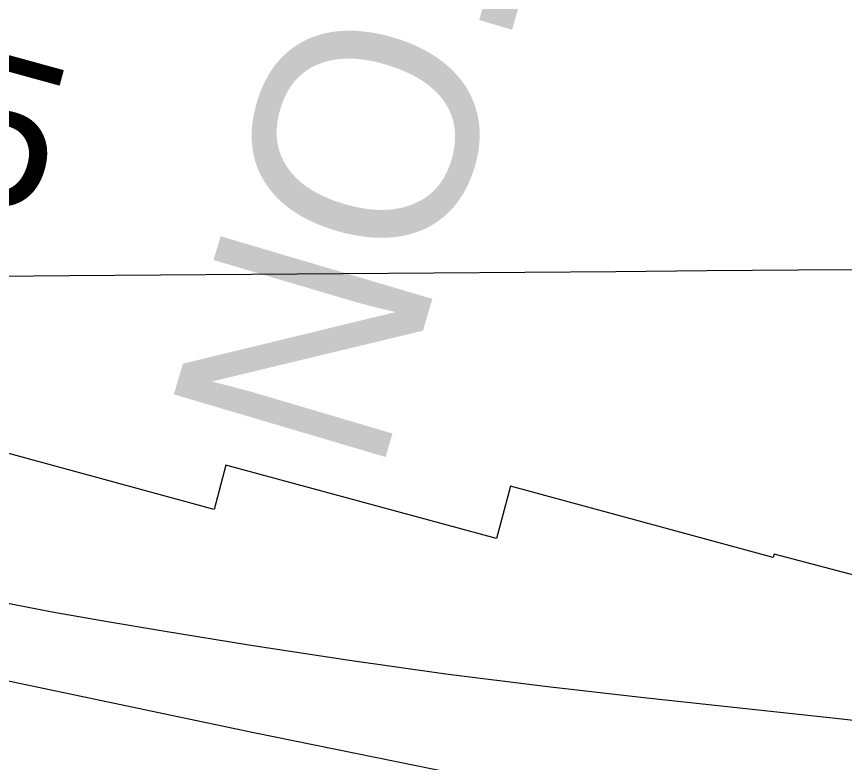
# Model space of a CAD drawing. Extents: x 3567028 to 3605064, y 510945 to 536587.
# Drawn here: x 3592723.6 to 3593098.5, y 522367.9 to 522705.7 of the extents above; entities that cross this region are included whole.
import ezdxf

# ---------------------------------------------------------------- set-up
doc = ezdxf.new("R2010")
doc.units = 0
for name, color, linetype in [('V-CHAN-NAID', 7, 'Continuous'), ('V-GRID-MAJR', 7, 'Continuous'), ('V-RIVR-RANG', 7, 'Continuous'), ('V-RRAP-RVMT', 7, 'Continuous'), ('V-TOPO-MINR', 7, 'Continuous')]:
    doc.layers.add(name, color=color, linetype=linetype)

msp = doc.modelspace()

# ---------------------------------------------------------------- linework, layer by layer
at = {"layer": 'V-GRID-MAJR'}
msp.add_spline([(3571178.42, 522409.74700000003), (3576457.305, 522452.36100000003), (3581736.185, 522495.743), (3587015.058, 522539.892), (3592293.9250000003, 522584.81), (3597572.785, 522630.495), (3602851.6380000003, 522676.94800000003), (3602851.639, 522676.94800000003)], degree=3, dxfattribs=at)
at = {"layer": 'V-RRAP-RVMT'}
msp.add_lwpolyline([(3593183.1050000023, 522431.5930000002), (3593066.6190000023, 522462.14600000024), (3593066.2460000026, 522460.6800000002), (3592947.2380000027, 522493.0120000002), (3592940.9390000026, 522469.3000000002), (3592818.4550000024, 522502.58900000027), (3592813.0660000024, 522482.4790000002), (3592708.3190000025, 522510.95900000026), (3592709.0870000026, 522515.7240000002), (3592590.3330000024, 522534.94500000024), (3592590.7870000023, 522537.77200000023), (3592475.0130000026, 522556.61700000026), (3592480.0030000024, 522588.01600000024), (3592368.6240000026, 522606.07400000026), (3592369.9000000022, 522614.23300000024), (3592257.3410000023, 522632.4030000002), (3592260.9200000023, 522651.8440000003), (3592143.0850000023, 522674.10600000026), (3592144.4080000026, 522681.24700000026), (3592021.3210000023, 522704.53500000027)], dxfattribs=at)
at = {"layer": 'V-TOPO-MINR'}
for points in [[(3592140.667068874, 522620.26605528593), (3592454.5547147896, 522512.67781152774), (3592485.1977234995, 522502.4516764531), (3592515.9450404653, 522492.55899524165), (3592546.848819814, 522483.1664948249), (3592577.856907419, 522474.1074482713), (3592629.2265434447, 522459.5510657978), (3592634.6418991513, 522458.0764078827), (3592640.075646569, 522456.67628335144), (3592645.5369815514, 522455.38795889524), (3592651.016708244, 522454.17416782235), (3592689.860070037, 522445.9874043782), (3592714.809188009, 522440.91897603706), (3592739.80348788, 522436.09414735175), (3592764.8655606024, 522431.6347181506), (3592789.9728152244, 522427.41888860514), (3592828.7930472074, 522421.1915089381), (3592873.3910635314, 522414.394060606), (3592918.0513681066, 522408.06205767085), (3592962.8051050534, 522402.4282228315), (3593007.621130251, 522397.2598333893), (3593086.1145217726, 522388.8281611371), (3593170.2009085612, 522379.59332481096)], [(3592093.566558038, 522573.72572167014), (3592174.953934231, 522550.3695167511), (3592256.4594163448, 522527.41912919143), (3592587.0749239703, 522435.6586181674), (3592609.02991212, 522429.79110224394), (3592631.053547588, 522424.20557102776), (3592653.180154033, 522419.0430168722), (3592675.375407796, 522414.16244742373), (3592831.1278078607, 522381.4749097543), (3592931.3640959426, 522361.06102595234), (3593031.751407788, 522341.4452615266), (3593132.3652552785, 522323.0266761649), (3593233.130126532, 522305.40621017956), (3593582.236145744, 522246.49980347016), (3593588.8443076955, 522245.4191125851), (3593595.459229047, 522244.38305347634), (3593602.084289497, 522243.41394203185), (3593608.7161093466, 522242.4894623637), (3593700.9026416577, 522230.1134850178), (3593753.6545585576, 522223.2115723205), (3593806.4354859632, 522216.5457335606), (3593859.2599291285, 522210.23400570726), (3593912.113382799, 522204.15835179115), (3594896.0332149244, 522094.395582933)]]:
    msp.add_lwpolyline(points, dxfattribs=at)

# ---------------------------------------------------------------- texts
at = {"layer": 'V-CHAN-NAID'}
for s, p in [('MONSANTO LULING ', (3592587.625466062, 522612.4700578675)), (' NO. 3 (119.9) (2)', (3592877.079873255, 522460.06815341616))]:
    msp.add_text(s, height=100.000002, rotation=73.51771194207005, dxfattribs=at).set_placement(p)
at = {"layer": 'V-RIVR-RANG'}
msp.add_text('-85', height=67.00000000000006, rotation=344.64113888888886, dxfattribs=at).set_placement((3592609.5188920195, 522649.18218033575))

doc.saveas('drawing.dxf')
